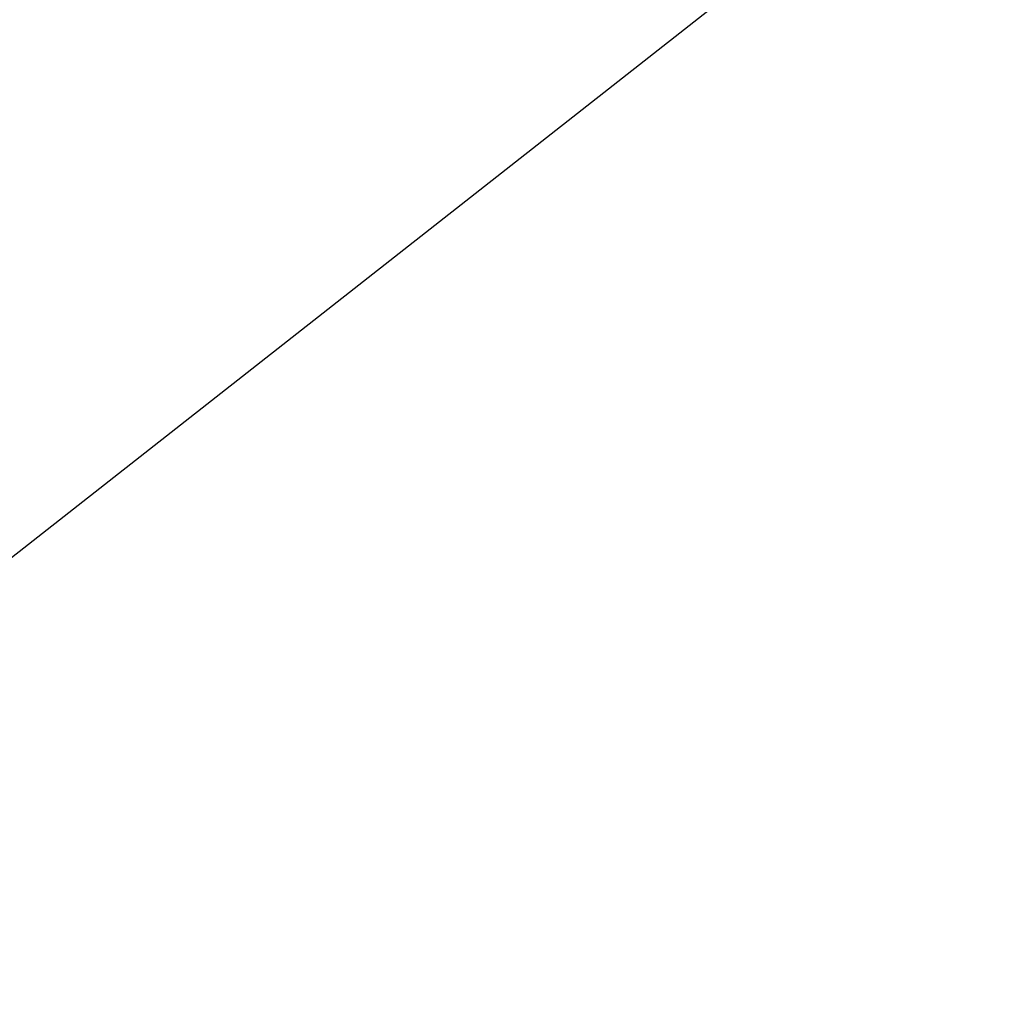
# Model space of a CAD drawing. Header units: metres. Extents: x 163628 to 167855, y 402678 to 405435.
# Tile 618 of 656: x 167410.863 to 167411.254, y 404864.386 to 404864.779. Entities that reach past the tile are written whole.
import ezdxf
from ezdxf import colors
from ezdxf.entities.mleader import LeaderData, LeaderLine
from ezdxf.math import Vec2, Vec3

# ---------------------------------------------------------------- set-up
doc = ezdxf.new("R2010")
doc.units = ezdxf.units.M
for name, color, linetype, lineweight in [('X-CA190022.004-UO-DWM_Snelfietsroute$0$N-WE-GW-BERM-G', 125, 'Continuous', 25), ('X-CA190022.004-UO-DWM_Snelfietsroute$0$N-WE-VH-KANTVERHARDING-G', 125, 'Continuous', 25), ('X-CA190022.004-UO-TXT_Tekst 1op200$0$X-XX-AL-T25- LEADER BOVENGROND EN ONDERGRONDSE INFRA', 7, 'Continuous', 25)]:
    doc.layers.add(name, color=color, linetype=linetype, lineweight=lineweight)
doc.styles.add('X-CA190022.004-UO-TXT_Tekst 1op200$0$NLCS-ISO-M200-T25', font='NLCS-ISO.ttf', dxfattribs={"height": 0.5})

msp = doc.modelspace()

# ---------------------------------------------------------------- linework, layer by layer
at = {"layer": 'X-CA190022.004-UO-DWM_Snelfietsroute$0$N-WE-GW-BERM-G', "flags": 128}
msp.add_lwpolyline([(167397.51352, 404855.36775, 0.035036), (167409.50354, 404863.49893), (167411.61752, 404865.15989)], format="xyb", dxfattribs=at)
at = {"layer": 'X-CA190022.004-UO-DWM_Snelfietsroute$0$N-WE-VH-KANTVERHARDING-G'}
msp.add_lwpolyline([(167396.76057, 404856.66508, 0.028188), (167406.35861, 404862.98413, -0.055492), (167411.13818, 404865.76998)], format="xyb", dxfattribs=at)

# ---------------------------------------------------------------- next in the draw order: leaders
at = {"layer": 'X-CA190022.004-UO-TXT_Tekst 1op200$0$X-XX-AL-T25- LEADER BOVENGROND EN ONDERGRONDSE INFRA'}
ml = msp.add_multileader_mtext('Standard', dxfattribs=at)
ml.set_content('Fietspad aansluiten \\Pop bestaand.', color=256, style='X-CA190022.004-UO-TXT_Tekst 1op200$0$NLCS-ISO-M200-T25')
ml.set_leader_properties(color=256, linetype='ByLayer', lineweight=-1)
ml.build(insert=Vec2(0, 0))
ml.multileader.update_dxf_attribs({"text_left_attachment_type": 5, "text_right_attachment_type": 5, "dogleg_length": 0.5, "arrow_head_size": 0.5})
ctx = ml.context
ctx.base_point, ctx.char_height, ctx.arrow_head_size, ctx.landing_gap_size, ctx.plane_origin, ctx.plane_x_axis, ctx.plane_y_axis = Vec3(167409.61004, 404857.40201), 0.5, 0.5, 0.18, Vec3(167419.55918, 404845.74429), Vec3(0.78715, 0.616761), Vec3(-0.616761, 0.78715)
ctx.left_attachment, ctx.right_attachment = 5, 5
notes = []
notes.append((ctx, [(0, (1, 1, 0), (167414.89182, 404861.54047), (-0.78715, -0.616761), 0.5, [(0, [(167410.92618, 404867.6518)], 0, [])])]))
ctx.mtext.insert, ctx.mtext.text_direction, ctx.mtext.rotation, ctx.mtext.width, ctx.mtext.defined_height, ctx.mtext.flow_direction = Vec3(167408.83687, 404858.68063), Vec3(0.78715, 0.616761), 0.664621, 5.8910955, 4.07472, 5
ctx.mtext.has_bg_fill, ctx.mtext.bg_color, ctx.mtext.bg_scale_factor, ctx.mtext.bg_transparency, ctx.mtext.use_window_bg_color = 1, -1027028792, 1.5, 0, 1
for ctx, leaders in notes:
    for number, flags, end, landing, length, lines in leaders:
        leader = LeaderData()
        leader.index, (leader.has_last_leader_line, leader.has_dogleg_vector, leader.attachment_direction) = number, flags
        leader.last_leader_point, leader.dogleg_vector, leader.dogleg_length = Vec3(end), Vec3(landing), length
        for number, points, colour, breaks in lines:
            line = LeaderLine()
            line.index, line.vertices, line.color, line.breaks = number, Vec3.list(points), colors.encode_raw_color(colour), breaks
            leader.lines.append(line)
        ctx.leaders.append(leader)

doc.saveas('drawing.dxf')
